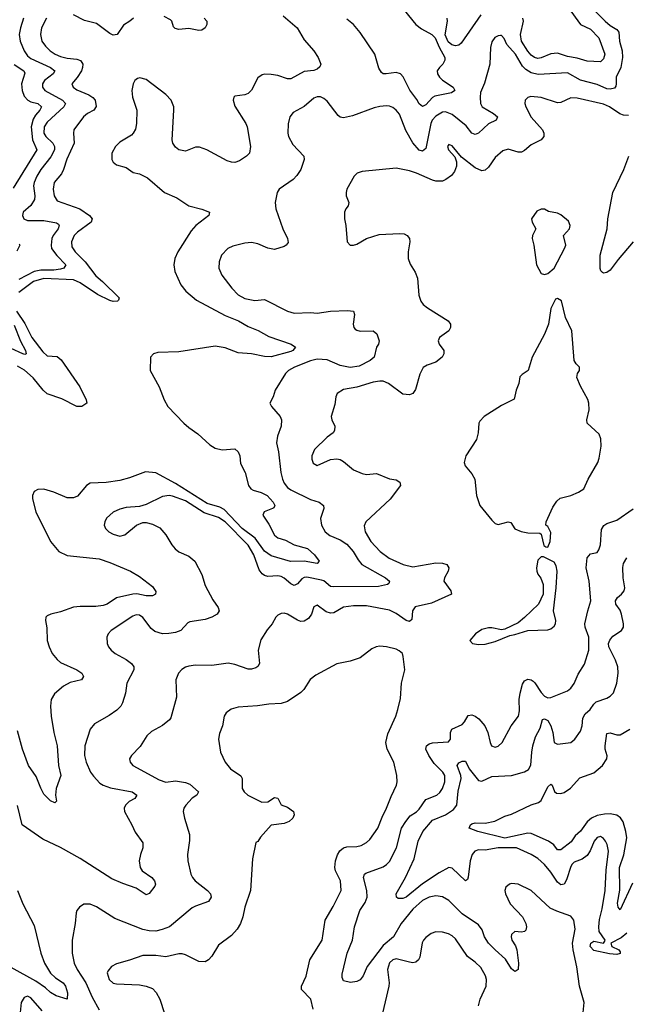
# Model space of a CAD drawing. Header units: inches. Extents: x 1843162 to 1959474, y 907081 to 1016326.
# Tile 474 of 656: x 1904843 to 1908528, y 981099 to 987080. Entities that reach past the tile are written whole.
import ezdxf

# ---------------------------------------------------------------- set-up
doc = ezdxf.new("R2010")
doc.units = ezdxf.units.IN
doc.header["$MEASUREMENT"] = 0
doc.layers.add('B9908', color=7, linetype='Continuous')

msp = doc.modelspace()

# ---------------------------------------------------------------- linework, layer by layer
at = {"layer": 'B9908', "color": 5}
for points, elevation in [([(1907150.9, 987170), (1907250, 987051.1), (1907283.5, 987023.5), (1907346, 986990), (1907366.7, 986970), (1907390, 986913), (1907424.7, 986850), (1907426, 986834), (1907414, 986810), (1907392.2, 986790), (1907379.5, 986770), (1907381.5, 986750), (1907393.1, 986730), (1907411.7, 986711.7), (1907476.5, 986670), (1907486.4, 986650), (1907465.1, 986634.9), (1907364, 986616), (1907350, 986606.6), (1907310, 986563.4), (1907290, 986553.1), (1907270, 986569.6), (1907255.7, 986595.7), (1907212.7, 986652.7), (1907171.8, 986731.8), (1907155.3, 986750), (1907130, 986758.8), (1907068, 986750), (1907050, 986751.8), (1907039.5, 986759.5), (1907025.1, 986785.1), (1906999.4, 986870), (1906910, 987001), (1906870, 987050.5), (1906830, 987083.4)], 520), ([(1908340.8, 987130), (1908399.2, 987070), (1908430, 987043.5), (1908470, 987019.7), (1908483, 987003), (1908486, 986950), (1908501.4, 986890), (1908504.9, 986850), (1908495.2, 986790), (1908466.6, 986730), (1908466.9, 986690), (1908464.5, 986675.5), (1908456.2, 986663.8), (1908430, 986657.9), (1908410, 986660.7), (1908350, 986685.6), (1908250, 986713.3), (1908170, 986756.9), (1907993.1, 986746.9), (1907950, 986756.7), (1907916.6, 986776.6), (1907896.6, 986796.6), (1907854.1, 986870), (1907802.7, 986930), (1907785.8, 986965.8), (1907770, 986983.5), (1907763, 986983), (1907750, 986981.7), (1907729.4, 986970.6), (1907710, 986945.2), (1907702.4, 986910), (1907697.7, 986810), (1907666.6, 986693.4), (1907642.7, 986637.3), (1907638.9, 986610), (1907641.4, 986570), (1907651.5, 986550), (1907721.1, 986510), (1907744.6, 986490), (1907737.6, 986470), (1907690, 986446.8), (1907630, 986390.8), (1907610, 986382.4), (1907590, 986390.8), (1907554.1, 986434.1), (1907470, 986504.9), (1907430, 986520.5), (1907410, 986517.3), (1907370, 986493.8), (1907348.5, 986470), (1907340.8, 986450), (1907310, 986297), (1907290, 986280.4), (1907270, 986288.2), (1907230, 986331.8), (1907187.3, 986407.3), (1907150, 986506.3), (1907130, 986531.1), (1907110, 986545.7), (1907090, 986554), (1907070, 986555.8), (1907030, 986552.6), (1906995.6, 986544.4), (1906864.5, 986495.5), (1906810, 986483.5), (1906790, 986488), (1906777.4, 986497.4), (1906710, 986584), (1906690, 986601.5), (1906670, 986610.8), (1906650, 986610.8), (1906630, 986602.7), (1906570, 986551.7), (1906503.9, 986516.1), (1906483.2, 986490), (1906472.9, 986447.1), (1906472, 986390), (1906476.5, 986370), (1906502.5, 986322.5), (1906568.9, 986250), (1906571.4, 986230), (1906550.2, 986170), (1906527, 986133), (1906504.2, 986110), (1906418.7, 986050), (1906407.2, 986030), (1906394, 985970), (1906397.6, 985930), (1906440.2, 985810), (1906470.3, 985750), (1906472.6, 985727.4), (1906461.6, 985710), (1906450, 985703.1), (1906390, 985683.5), (1906350, 985691.2), (1906290, 985718.9), (1906250, 985726.3), (1906210, 985722), (1906136.7, 985703.3), (1906107.3, 985690), (1906068, 985650), (1906054, 985610), (1906052, 985570), (1906070, 985528), (1906130.3, 985450), (1906169.5, 985409.5), (1906210, 985386.2), (1906270, 985374.4), (1906330, 985380.2), (1906470, 985310.2), (1906510, 985297.6), (1906610, 985300.7), (1906650, 985297.3), (1906730, 985309.1), (1906833.7, 985313.7), (1906870, 985310.3), (1906877.4, 985290), (1906868.2, 985230), (1906871.8, 985210), (1906880.6, 985200.6), (1906890, 985193.1), (1906910, 985188.2), (1906990, 985190.3), (1907012.6, 985172.6), (1907025.3, 985130), (1907021.3, 985110), (1907010.2, 985089.8), (1906996, 985030), (1906971.7, 985010), (1906904.8, 984975.2), (1906850, 984966.4), (1906790, 984979.6), (1906710, 985014.6), (1906650, 985018.1), (1906610, 985008.7), (1906512.2, 984970), (1906474.9, 984950), (1906457.3, 984930), (1906394, 984830), (1906382.4, 984790), (1906363, 984750), (1906372.7, 984730), (1906424.9, 984670), (1906432.7, 984650), (1906431.5, 984610), (1906409.2, 984550), (1906403.6, 984510), (1906414.4, 984454.4), (1906428.6, 984330), (1906438.3, 984290), (1906450, 984264), (1906470, 984239.2), (1906490, 984224.3), (1906610, 984164.7), (1906661, 984150), (1906687.3, 984130), (1906690.4, 984110), (1906670.3, 984049.7), (1906676.5, 984010), (1906697.7, 983970), (1906727.2, 983947.2), (1906790, 983919.8), (1906830, 983894.5), (1906869.3, 983850), (1906898.1, 983798.1), (1906921.7, 983770), (1907064.5, 983690), (1907088.7, 983670), (1907084.4, 983655.6), (1907076, 983650), (1907022.1, 983637.9), (1906750, 983635.6), (1906730, 983637.4), (1906690.7, 983670.7), (1906676.4, 983676.4), (1906586.3, 983693.7), (1906570, 983692.5), (1906555.8, 983684.2), (1906530, 983652.9), (1906510, 983643.7), (1906490, 983652.9), (1906450, 983687.6), (1906430, 983697), (1906410, 983701.5), (1906350, 983698.6), (1906330, 983703.5), (1906314.6, 983714.6), (1906298.1, 983738.1), (1906264.7, 983830), (1906230, 983888.2), (1906090, 984030.3), (1906050, 984056), (1905963.7, 984083.7), (1905850, 984156.7), (1905770, 984185.8), (1905750, 984189.8), (1905710, 984183.1), (1905610, 984134.7), (1905570, 984122.9), (1905490, 984116.3), (1905450, 984106.6), (1905410, 984087.8), (1905370, 984052), (1905359.5, 984030), (1905356.4, 984010), (1905364.4, 983990), (1905384.9, 983970), (1905410, 983955.3), (1905450, 983942.3), (1905480.9, 983950), (1905551.3, 984008.7), (1905590, 984025.5), (1905610, 984026), (1905650, 984016.4), (1905693.3, 983993.3), (1905731.2, 983951.2), (1905766.7, 983890), (1905786.4, 983866.4), (1905808.4, 983848.4), (1905870, 983821.5), (1905906, 983790), (1905949.3, 983709.3), (1905970, 983642.4), (1906016.2, 983556.2), (1906048.5, 983510), (1906054.9, 983490), (1906042, 983470), (1906009.1, 983450.9), (1905970, 983437.7), (1905876.5, 983423.5), (1905864, 983416), (1905820.5, 983370), (1905790, 983356.8), (1905749.3, 983350.7), (1905710, 983350.6), (1905664, 983364), (1905641.2, 983381.2), (1905590, 983449.8), (1905570, 983463.5), (1905550, 983464.8), (1905530, 983457), (1905398.7, 983370), (1905379.6, 983350), (1905371.6, 983330), (1905373.4, 983290), (1905382, 983270), (1905397.6, 983250), (1905421.6, 983230), (1905490, 983193.8), (1905521.3, 983170), (1905535.3, 983150), (1905536.5, 983130), (1905493.4, 983050), (1905484.6, 982990), (1905467.6, 982930), (1905457.4, 982910), (1905433.4, 982886.6), (1905385.9, 982854.1), (1905296.7, 982803.3), (1905270.2, 982769.7), (1905239, 982670), (1905236.5, 982610), (1905246.4, 982570), (1905273.6, 982510), (1905290, 982484.2), (1905330, 982442.3), (1905349.5, 982429.5), (1905394.3, 982414.3), (1905525.5, 982390), (1905554.9, 982370), (1905542, 982350), (1905507.8, 982332.2), (1905484.9, 982310), (1905477.6, 982290), (1905479.5, 982270), (1905524.6, 982190), (1905544.6, 982144.6), (1905590, 982081), (1905590.3, 982050), (1905576, 982010), (1905568.8, 981970), (1905573.7, 981930), (1905587, 981910), (1905644.9, 981870), (1905661.5, 981850), (1905667.4, 981830), (1905662.6, 981817.4), (1905630, 981773), (1905610, 981764.4), (1905550, 981804.8), (1905470, 981832.4), (1905402.3, 981862.3), (1905210, 981984.5), (1905090, 982052.4), (1904983.5, 982103.5), (1904858, 982190), (1904830, 982308)], 540), ([(1906442.2, 987102.2), (1906529, 987030), (1906570, 986957), (1906630.3, 986890), (1906656.5, 986850), (1906672.4, 986810), (1906666.1, 986793.9), (1906650, 986779.7), (1906630, 986772.1), (1906570, 986764.2), (1906490, 986721.4), (1906470, 986720.3), (1906410, 986740.3), (1906370, 986746.8), (1906331.5, 986748.5), (1906315.1, 986744.9), (1906290, 986727), (1906250, 986651.8), (1906230, 986631.5), (1906210, 986623), (1906150, 986615.1), (1906142.8, 986610), (1906139.3, 986590), (1906150, 986554.8), (1906216.4, 986450), (1906224.4, 986430), (1906244.9, 986310), (1906238.8, 986270), (1906220.7, 986250), (1906177.8, 986222.2), (1906150, 986213.3), (1906130, 986214.2), (1906103.1, 986223.1), (1905979.5, 986290), (1905934.9, 986305.1), (1905910, 986306), (1905850, 986282), (1905810, 986289.6), (1905790, 986304.5), (1905773.6, 986330), (1905768.2, 986350), (1905779.9, 986530), (1905779.2, 986550), (1905763.7, 986590), (1905730, 986625.4), (1905610, 986716.8), (1905573.4, 986726.6), (1905557.5, 986722.5), (1905542, 986710), (1905531.7, 986690), (1905524.7, 986650), (1905528.6, 986610), (1905554, 986530), (1905552.5, 986450), (1905545.2, 986414.8), (1905532.2, 986390), (1905521, 986379), (1905450, 986335.6), (1905423.6, 986310), (1905403.2, 986270), (1905403.1, 986230), (1905410, 986214.8), (1905430, 986199.1), (1905490, 986181.6), (1905532.3, 986152.3), (1905570, 986142.6), (1905619.9, 986119.9), (1905721.6, 986030), (1905798.1, 985998.1), (1905870, 985948.6), (1905950, 985929.1), (1905994.9, 985910), (1905991.8, 985890), (1905911.7, 985830), (1905883.5, 985796.5), (1905803.2, 985670), (1905784, 985630), (1905778.3, 985590), (1905785.2, 985550), (1905820.7, 985470), (1905851.5, 985430), (1905917.1, 985377.1), (1906090, 985282.7), (1906170.8, 985250.8), (1906230, 985215.5), (1906292, 985192), (1906356.1, 985156.1), (1906490.8, 985110), (1906518, 985090), (1906501.7, 985070), (1906490, 985064.7), (1906370, 985032.2), (1906330, 985034.1), (1906250.4, 985050.4), (1906170, 985056.8), (1906090, 985086.3), (1906030, 985097.3), (1905810, 985062), (1905682.3, 985057.7), (1905656, 985050), (1905637.3, 985030), (1905634.9, 984950), (1905690.1, 984850.1), (1905721.1, 984770), (1905742.8, 984730), (1905839.1, 984630), (1905870, 984602.2), (1905924.2, 984564.2), (1905998.4, 984498.4), (1906030, 984477.3), (1906072.5, 984467.5), (1906150, 984473.1), (1906170, 984454.4), (1906179.2, 984430), (1906184.3, 984384.3), (1906212.7, 984330), (1906232.6, 984250), (1906247.6, 984230), (1906261.6, 984221.6), (1906310, 984207.9), (1906345.2, 984190), (1906383.2, 984150), (1906392.9, 984130), (1906385.7, 984114.3), (1906378.8, 984110), (1906327, 984090), (1906320.2, 984070), (1906356.7, 984016.7), (1906390, 983949.3), (1906410, 983932.6), (1906457.6, 983917.6), (1906510, 983889.4), (1906590, 983867.4), (1906632.5, 983830), (1906662.3, 983790), (1906650, 983776.9), (1906571.6, 983791.6), (1906488.4, 983788.4), (1906370, 983823.2), (1906330, 983852.3), (1906274, 983930), (1906194.9, 983990), (1906085.1, 984105.1), (1906058.9, 984118.9), (1905980.6, 984140.6), (1905790, 984263.5), (1905670, 984327.2), (1905607.4, 984332.6), (1905510, 984297.2), (1905450, 984280.8), (1905368.1, 984268.1), (1905270, 984264), (1905248.5, 984251.5), (1905193.8, 984186.2), (1905170, 984175.8), (1905130, 984175.1), (1905050, 984210.8), (1904990, 984228.4), (1904952.9, 984227.1), (1904930, 984213.6), (1904920.9, 984190), (1904920.8, 984170), (1904940.8, 984090), (1905029.2, 983910), (1905080.9, 983850), (1905130, 983825.1), (1905324.8, 983804.8), (1905390, 983782), (1905514.8, 983730), (1905570, 983698), (1905650, 983637.3), (1905670, 983606), (1905666.8, 983590), (1905650, 983579.5), (1905610, 983580.9), (1905553.6, 983593.6), (1905530, 983589.9), (1905431.2, 983568.8), (1905374.9, 983530), (1905350, 983521.8), (1905304.3, 983515.7), (1905210, 983515.4), (1905170, 983510.6), (1905090, 983483.9), (1905031, 983470), (1905010, 983459.3), (1905002, 983450), (1904999.3, 983430), (1905007, 983387), (1905010.2, 983310), (1905020.8, 983270), (1905040.7, 983230), (1905070, 983192.8), (1905090, 983175.5), (1905190.4, 983130), (1905219.5, 983110), (1905230.3, 983090), (1905218.8, 983070), (1905150, 983055), (1905109, 983031), (1905054.9, 982985.1), (1905034.7, 982950), (1905030.2, 982910), (1905034.3, 982850), (1905049.5, 982749.5), (1905071, 982670), (1905077.7, 982550), (1905092.2, 982490), (1905064.3, 982410), (1905060.2, 982370), (1905067.1, 982332.9), (1905056.1, 982323.9), (1905030, 982335.8), (1904990, 982376.8), (1904970, 982411.5), (1904942.6, 982482.6), (1904896.7, 982550), (1904860.2, 982650), (1904830, 982760.5)], 520), ([(1905534.6, 987090), (1905512, 987070), (1905473.5, 987046.5), (1905435.5, 986990), (1905410, 986985.9), (1905390, 986995.7), (1905310, 987057), (1905235.6, 987075.6), (1905169.9, 987109.9)], 480), ([(1905963.2, 987090), (1905980.4, 987070), (1905979.4, 987050), (1905970, 987031.2), (1905950, 987015.4), (1905930, 987013.7), (1905870, 987026.6), (1905810, 987020.4), (1905786.6, 987026.6), (1905776.6, 987036.6), (1905766, 987070), (1905758.4, 987078.4), (1905720.1, 987100.1)], 480), ([(1907644.3, 987110), (1907523.5, 986936.5), (1907510, 986925.5), (1907490, 986921.8), (1907467.7, 986927.7), (1907445.4, 986945.4), (1907427.7, 986987.7), (1907440.9, 987070), (1907439.2, 987090)], 520), ([(1908173.6, 987153.6), (1908250, 987051.3), (1908310, 987021.9), (1908360.8, 986970), (1908396.4, 986870), (1908390, 986841.1), (1908370, 986824.8), (1908290, 986827.5), (1908230, 986846.6), (1908170, 986856.3), (1908110, 986875.9), (1908070, 986872.1), (1908010, 986847.1), (1907990, 986844.3), (1907969.5, 986849.5), (1907950, 986864.1), (1907930, 986887.6), (1907890.5, 986950), (1907885.8, 986990), (1907902.1, 987070), (1907898, 987090)], 520), ([(1905004.7, 987090), (1904975.2, 987030), (1904968.6, 986990), (1904977.1, 986950), (1904998.5, 986918.5), (1905027.3, 986890), (1905057.3, 986870), (1905090, 986855.9), (1905130, 986846.2), (1905190, 986839.6), (1905211.1, 986831.1), (1905219.9, 986819.9), (1905225.6, 986810), (1905225, 986790), (1905217.2, 986770), (1905191.5, 986728.5), (1905159.6, 986690), (1905166.7, 986670), (1905190, 986653.8), (1905263.3, 986623.3), (1905287.5, 986607.5), (1905300.4, 986590), (1905307, 986553), (1905293.2, 986530), (1905254.7, 986510), (1905231, 986490), (1905172.3, 986410), (1905169.2, 986390), (1905172.9, 986330), (1905128.3, 986231.7), (1905109.6, 986170), (1905095.7, 986144.3), (1905053, 986090), (1905045.1, 986050), (1905051, 986010), (1905070, 985980.2), (1905208.3, 985930), (1905266.3, 985890), (1905282.3, 985870), (1905277.2, 985850), (1905194.4, 985790), (1905174.5, 985770), (1905157.4, 985730), (1905160.1, 985700.1), (1905179.8, 985670), (1905241, 985610), (1905304.6, 985524.6), (1905346.5, 985490), (1905446.7, 985390), (1905443.4, 985376.6), (1905436, 985370), (1905411, 985369), (1905390, 985374.6), (1905315.6, 985410), (1905210, 985482.3), (1905170, 985500.1), (1904990, 985507), (1904927.4, 985490), (1904837.2, 985422.8)], 480), ([(1904866.3, 987090), (1904846.9, 987030), (1904839.5, 986990), (1904845.5, 986950), (1904869, 986890), (1904890, 986860.9), (1904910, 986843.6), (1905029.2, 986790), (1905056.2, 986770), (1905046.8, 986750), (1904993, 986710), (1904980.2, 986690), (1904980.6, 986670), (1904995.6, 986650), (1905102.9, 986590), (1905121.2, 986570), (1905110.2, 986550), (1905010, 986458), (1904992, 986430), (1904990.1, 986390), (1905000.8, 986370), (1905044.4, 986330), (1905054, 986310), (1905053.3, 986290), (1905032.6, 986247.4), (1904970, 986170.7), (1904945.8, 986130), (1904929.6, 986090), (1904927.3, 986070), (1904935.1, 986010), (1904932, 985988), (1904910, 985950.9), (1904864.4, 985910), (1904860.4, 985890), (1904868.4, 985870), (1904890, 985860.2), (1904990, 985859.3), (1905066.4, 985846.4), (1905078.2, 985838.2), (1905082.7, 985830), (1905075.8, 985810), (1905046.7, 985770), (1905037.8, 985750), (1905033.6, 985710), (1905036.1, 985690), (1905068.2, 985648.2), (1905122.5, 985590), (1905110.2, 985570), (1905090, 985564.5), (1905050, 985557.6), (1904970, 985558.1), (1904930, 985549.4), (1904837.6, 985502.4)], 460), ([(1904810, 986808.4), (1904866.8, 986770), (1904874.3, 986754.3), (1904853.3, 986690), (1904858.1, 986650), (1904870, 986615), (1904891.1, 986591.1), (1904910, 986580.9), (1904953.1, 986570), (1904975.2, 986550), (1904965.3, 986530), (1904939.2, 986500.8), (1904924.1, 986475.9), (1904913, 986430), (1904920.2, 986350), (1904947.6, 986290), (1904803.1, 986056.9)], 440), ([(1908541.3, 986498.7), (1908510, 986500.7), (1908488.7, 986508.7), (1908426.3, 986550), (1908390, 986566.5), (1908230, 986603.5), (1908190, 986605.1), (1908130, 986577.4), (1908110, 986574.3), (1908010, 986607.2), (1907947.5, 986612.5), (1907930, 986606.6), (1907913.4, 986590), (1907910.4, 986570), (1907916.5, 986550), (1907950, 986488.5), (1908018, 986410), (1908026.7, 986390), (1908026, 986370), (1908010.6, 986350), (1907950, 986319), (1907910, 986286), (1907890, 986275.3), (1907870, 986274.2), (1907810, 986293.3), (1907777.4, 986282.6), (1907730, 986242.4), (1907690, 986184.2), (1907670, 986165.4), (1907650, 986161.5), (1907610, 986180.3), (1907525.4, 986245.4), (1907470, 986313), (1907450, 986320.9), (1907441.6, 986310), (1907447.4, 986290), (1907486.5, 986246.5), (1907496.2, 986216.2), (1907495.2, 986190), (1907483, 986157), (1907465.9, 986134.1), (1907431.6, 986108.4), (1907410, 986099.3), (1907370, 986099.4), (1907350, 986104.8), (1907252.1, 986147.9), (1907210, 986161.7), (1907130, 986178.7), (1906922, 986158), (1906892.8, 986147.2), (1906874.8, 986130), (1906830.6, 986050), (1906825.5, 986030), (1906825.5, 986010), (1906842.8, 985970), (1906838.8, 985950), (1906822.8, 985930), (1906816.3, 985910), (1906816.3, 985870), (1906824, 985830), (1906831.3, 985730), (1906850, 985711.3), (1906870, 985711), (1906890, 985717.3), (1906950, 985750.6), (1907025.8, 985774.2), (1907150, 985781.6), (1907178.4, 985778.4), (1907196, 985770), (1907210.7, 985750), (1907213.4, 985730), (1907201.6, 985670), (1907201.6, 985630), (1907215.1, 985595.1), (1907245.9, 985545.9), (1907259.5, 985510), (1907267.3, 985407.3), (1907278.4, 985370), (1907294.4, 985350), (1907320.4, 985330), (1907444.9, 985250), (1907460.5, 985230), (1907460.4, 985210), (1907450, 985189.6), (1907393.4, 985150), (1907383.8, 985130), (1907390.5, 985110), (1907418.4, 985070), (1907418.4, 985050), (1907408.5, 985030), (1907370, 984999.1), (1907318.6, 984981.4), (1907293, 984967), (1907272.7, 984927.2), (1907246, 984834), (1907230, 984809.6), (1907210, 984800.5), (1907170, 984806), (1907082.7, 984870), (1907050, 984883.5), (1907030, 984884), (1906990, 984877.2), (1906890, 984848.7), (1906810, 984834.3), (1906770.7, 984810), (1906763, 984790), (1906756.7, 984743.3), (1906734.9, 984670), (1906738.4, 984650), (1906756.5, 984610), (1906755.8, 984584.2), (1906747.7, 984570), (1906710, 984545.1), (1906634.4, 984470), (1906617, 984430), (1906617, 984410), (1906626, 984386), (1906650, 984372.7), (1906730, 984408.8), (1906768.2, 984411.8), (1906790, 984407.6), (1906810, 984396.5), (1906870, 984346.7), (1906923.4, 984323.4), (1906950, 984318.3), (1907010, 984323.1), (1907090, 984291.6), (1907130, 984284.4), (1907151.7, 984271.7), (1907154.9, 984250), (1907092.4, 984167.6), (1906944.9, 984030), (1906934.6, 984005.4), (1906940.7, 983970), (1906976.2, 983910), (1907032.7, 983850), (1907087.2, 983810), (1907172.4, 983770), (1907230, 983756.6), (1907370, 983781.5), (1907410, 983779.7), (1907437.1, 983770), (1907448.8, 983750), (1907446, 983730), (1907423.7, 983690), (1907419.5, 983670), (1907462.4, 983610), (1907464.9, 983590), (1907343.2, 983536.8), (1907245.6, 983514.4), (1907228, 983490), (1907224, 983436), (1907210, 983423.9), (1907190, 983429.8), (1907130, 983472.8), (1907090, 983493.5), (1906950, 983519.3), (1906870, 983518.7), (1906810, 983511.1), (1906750, 983477.2), (1906730, 983475.3), (1906704.1, 983484.1), (1906650, 983524.5), (1906630, 983512.7), (1906614.3, 983470), (1906596.6, 983443.4), (1906570, 983425.7), (1906550, 983425.1), (1906530, 983432.3), (1906470, 983468.4), (1906450, 983475.1), (1906430, 983474), (1906410, 983462.9), (1906398.4, 983450), (1906376.4, 983410), (1906345.4, 983374.6), (1906307.7, 983312.3), (1906290.3, 983250), (1906298.9, 983170), (1906289, 983151), (1906277.2, 983142.8), (1906250, 983135.1), (1906230, 983136), (1906150, 983162.4), (1906110, 983170.9), (1906010, 983157.2), (1905910, 983159.7), (1905870, 983154), (1905850, 983146.3), (1905827.1, 983132.9), (1905806.7, 983110), (1905791.8, 983070), (1905794.8, 982965.2), (1905759.7, 982840.3), (1905751.9, 982828.1), (1905710, 982792.4), (1905643.6, 982756.4), (1905615.3, 982730), (1905574.8, 982665.2), (1905521.6, 982610), (1905510.5, 982590), (1905513, 982570), (1905530.7, 982550), (1905690, 982462), (1905730, 982448.9), (1905790, 982456.6), (1905850, 982446.8), (1905875.9, 982435.9), (1905928, 982390), (1905919.1, 982370), (1905890, 982351.5), (1905851.8, 982310), (1905840.3, 982290), (1905835.8, 982270), (1905843.1, 982230), (1905873.7, 982130), (1905873.5, 982093.5), (1905862.6, 982010), (1905864.2, 981970), (1905882.3, 981890), (1905891.6, 981870), (1905909.4, 981849.4), (1905983.1, 981790), (1906001.3, 981770), (1906006.4, 981750), (1905990, 981723.6), (1905910, 981696.4), (1905890, 981684.7), (1905751.7, 981570), (1905707.1, 981552.9), (1905670, 981544.6), (1905630, 981544.9), (1905590, 981554.6), (1905420, 981620), (1905310, 981692.4), (1905270, 981707.6), (1905233, 981707), (1905206.8, 981690), (1905190.7, 981670), (1905185.1, 981654.9), (1905179.5, 981590), (1905161.2, 981490), (1905160.6, 981410), (1905172.9, 981350), (1905192.7, 981310), (1905245.2, 981230), (1905283.7, 981143.7), (1905325.4, 981065.4)], 560), ([(1908570, 985731), (1908477.3, 985622.7), (1908430, 985557.6), (1908410, 985544.2), (1908390, 985540.7), (1908383.8, 985543.8), (1908373.4, 985553.4), (1908368.6, 985568.6), (1908368.9, 985648.9), (1908411.1, 985810), (1908416.3, 985870), (1908445.1, 986030), (1908511.8, 986170), (1908542, 986250)], 560), ([(1904839.1, 985719.1), (1904842.6, 985710), (1904826.1, 985673.9)], 440), ([(1904822.7, 985310), (1904874.6, 985234.6), (1904916.6, 985150), (1904982.3, 985062.3), (1905010, 985038.6), (1905070, 985033.7), (1905094.7, 985014.7), (1905207.1, 984850), (1905247.2, 984770), (1905250.2, 984749.8), (1905221, 984730), (1905190, 984730.9), (1905097.9, 984777.9), (1905010, 984806.5), (1904984.2, 984830), (1904924.7, 984904.7), (1904871.7, 984951.7), (1904830, 984975.7)], 480), ([(1904810, 985225.4), (1904846.9, 985126.9), (1904878.6, 985070), (1904882, 985050), (1904873.2, 985046.8), (1904861.6, 985050), (1904790, 985083.4)], 460), ([(1908263.6, 981030), (1908272.3, 981110), (1908242.4, 981210), (1908227.6, 981327.6), (1908203.9, 981430), (1908201.6, 981470), (1908216.8, 981556.8), (1908208.2, 981610), (1908190, 981634.7), (1908104.7, 981664.7), (1908064.4, 981684.4), (1907950, 981791.2), (1907870, 981829.6), (1907830, 981834), (1907818, 981830), (1907794.8, 981810), (1907790.5, 981790), (1907794, 981770), (1907821.8, 981710), (1907896.9, 981630), (1907916.5, 981590), (1907921.1, 981570), (1907916.4, 981550), (1907910, 981542), (1907890, 981537.6), (1907850, 981542.6), (1907830, 981524), (1907827.3, 981510), (1907832.7, 981490), (1907854.2, 981454.2), (1907862.2, 981430), (1907873.4, 981350), (1907870.3, 981310), (1907858, 981302), (1907850, 981298.4), (1907830, 981315.1), (1907794.6, 981374.6), (1907730, 981429.9), (1907690, 981470.7), (1907666.6, 981510), (1907652.6, 981552.6), (1907630, 981581.5), (1907530, 981649.8), (1907448.7, 981730), (1907410, 981752.9), (1907370, 981758.5), (1907330, 981749.9), (1907290, 981730.9), (1907230, 981677.8), (1907160.1, 981590), (1907112.6, 981510), (1907050, 981456.8), (1906953.7, 981330), (1906930, 981272.3), (1906911.5, 981248.5), (1906890, 981237.6), (1906851.7, 981231.7), (1906810, 981242.7), (1906801.7, 981261.7), (1906802, 981282), (1906831.5, 981410), (1906863.7, 981490), (1906877.3, 981570), (1906909.2, 981670), (1906941.5, 981718.5), (1906953.1, 981750), (1906951.3, 981790), (1906930.8, 981870), (1906937.7, 981890), (1906944.4, 981895.6), (1907050, 981934.2), (1907071.8, 981948.2), (1907090, 981967.1), (1907130.6, 982050), (1907162.6, 982170), (1907188.2, 982210), (1907215.5, 982244.5), (1907252.1, 982267.9), (1907270, 982285.2), (1907310, 982343.2), (1907377.4, 982370), (1907395, 982385), (1907411.4, 982410), (1907424.8, 982450), (1907424.8, 982490), (1907413.7, 982510), (1907361.3, 982561.3), (1907327.5, 982610), (1907309.8, 982650), (1907314, 982670), (1907330, 982681.2), (1907350, 982686.7), (1907446.7, 982693.3), (1907458.9, 982710), (1907459.1, 982750), (1907468, 982770), (1907530, 982798.3), (1907545, 982815), (1907566.1, 982853.9), (1907590, 982858), (1907610, 982850.1), (1907632.4, 982832.4), (1907668.8, 982790), (1907687.3, 982750), (1907699.6, 982690), (1907708.4, 982670), (1907730, 982662), (1907750, 982667), (1907774.3, 982690), (1907828.4, 982790), (1907872, 982850), (1907878.3, 982881.7), (1907877.4, 982950), (1907882.3, 982990), (1907896.3, 983043.7), (1907910, 983064.6), (1907930, 983074.2), (1907950, 983070.2), (1907962.3, 983062.3), (1907972.7, 983052.7), (1908010, 982994.3), (1908030, 982971.6), (1908050, 982961.5), (1908070, 982963.6), (1908170, 983002.6), (1908190, 983018.7), (1908210, 983048.2), (1908234.4, 983105.6), (1908273.6, 983166.4), (1908299.2, 983250), (1908299.5, 983330), (1908277.6, 983390), (1908275.9, 983410), (1908293.3, 983490), (1908312.5, 983550), (1908301, 983670), (1908283.4, 983750), (1908289.3, 983810.7), (1908310, 983835.8), (1908350, 983843.8), (1908360, 983860), (1908371.5, 983890), (1908376.6, 983983.4), (1908391.6, 984008.4), (1908410, 984019.1), (1908470, 984040.2), (1908570, 984109)], 560), ([(1908530, 981532.2), (1908497, 981503), (1908434.4, 981470), (1908439.3, 981450), (1908481.6, 981430), (1908490, 981419.1), (1908490, 981407.6), (1908470, 981401.5), (1908425.5, 981405.5), (1908330, 981425.4), (1908307.6, 981450), (1908311.5, 981470), (1908330, 981482.8), (1908389.6, 981470.4), (1908397.8, 981482.2), (1908398.4, 981490), (1908362.6, 981542.6), (1908360.9, 981570), (1908365.3, 981614.7), (1908381.6, 981678.4), (1908398.7, 981790), (1908405, 981915), (1908418.5, 982030), (1908412, 982070), (1908402, 982090), (1908390, 982107.3), (1908370, 982118.7), (1908350, 982113.3), (1908332, 982090), (1908308.5, 982031.5), (1908290, 982002.4), (1908258.7, 981981.3), (1908210, 981963.5), (1908198.6, 981950), (1908190, 981936.3), (1908164.8, 981855.2), (1908150, 981828.8), (1908130, 981824.6), (1908110, 981841.1), (1908070, 981903), (1908030, 981949.1), (1907990, 981984.5), (1907950.3, 982010.3), (1907859.5, 982050), (1907750, 982049.1), (1907670, 982035.9), (1907630, 982037), (1907607.6, 982030), (1907591.3, 982008.7), (1907579.8, 981970), (1907567.9, 981872.1), (1907562, 981858), (1907550.7, 981849.3), (1907470, 981926.4), (1907450, 981931), (1907390, 981898.8), (1907288.5, 981831.5), (1907190, 981750.5), (1907170, 981742.3), (1907142.4, 981742.4), (1907131.1, 981751.1), (1907129.8, 981770), (1907186.3, 981870), (1907237.9, 981982.1), (1907263, 982090), (1907291.4, 982150), (1907350, 982218.2), (1907430, 982249.5), (1907477.9, 982282.1), (1907498.4, 982310), (1907506.5, 982393.5), (1907525, 982470), (1907522.4, 982490), (1907499.2, 982550), (1907510, 982567.1), (1907530, 982575.7), (1907550, 982576.5), (1907572.6, 982530), (1907630, 982458), (1907650, 982454.4), (1907710, 982482.4), (1907830.8, 982489.2), (1907910, 982511.7), (1907933.6, 982526.4), (1907948.1, 982551.9), (1907952.7, 982630), (1907959.6, 982670), (1907976, 982724), (1908003.5, 982776.5), (1908018.7, 982830), (1908030, 982834.3), (1908050, 982822.7), (1908068.9, 982790), (1908082.2, 982750), (1908090.2, 982690.2), (1908110, 982679.5), (1908190, 982688.9), (1908214.3, 982710), (1908250, 982758), (1908259.4, 982790), (1908262.9, 982837.1), (1908276.8, 982863.2), (1908308, 982890), (1908330, 982923.1), (1908344.2, 982935.8), (1908410, 982959.6), (1908428.9, 982971.1), (1908448.9, 982991.1), (1908469.8, 983050), (1908477.2, 983110), (1908475.1, 983150), (1908461.4, 983190), (1908422, 983270), (1908420.2, 983290), (1908428.2, 983311.8), (1908444.8, 983335.2), (1908498.4, 983370), (1908510.9, 983390), (1908511.5, 983410), (1908499.3, 983470), (1908490, 983494.2), (1908464.5, 983530), (1908461.7, 983550), (1908473.7, 983570), (1908499.3, 983590), (1908514.8, 983610), (1908518.1, 983630), (1908507.5, 983690), (1908506.6, 983753.4), (1908510, 983777.3), (1908530, 983810.4)], 540), ([(1906626.3, 981070), (1906611.6, 981130), (1906554.8, 981190), (1906554.4, 981210), (1906581.8, 981270), (1906604.8, 981370), (1906680.4, 981490), (1906698, 981610), (1906746.9, 981693.1), (1906794.5, 981790), (1906790.8, 981850), (1906760.8, 981910), (1906756.8, 981930), (1906760.3, 981970), (1906773.6, 982006.4), (1906788.3, 982031.7), (1906810, 982048.9), (1906830, 982055.8), (1906890, 982058.3), (1906916.3, 982063.7), (1906950, 982081.3), (1906970, 982100.4), (1907018.8, 982170), (1907044.1, 982235.9), (1907071.8, 982290), (1907098.2, 982361.8), (1907131.5, 982430), (1907135.6, 982450), (1907134.5, 982490), (1907114.5, 982570), (1907074.7, 982650), (1907067.6, 982690), (1907078, 982742), (1907127, 982850), (1907139.5, 982890), (1907156, 982956), (1907162.4, 983050), (1907182.6, 983130), (1907172.9, 983212.9), (1907167, 983230), (1907147.2, 983247.2), (1907130, 983255.8), (1907070, 983271.1), (1907030, 983274.3), (1907008.9, 983271.1), (1906981.8, 983258.2), (1906910, 983203.9), (1906850, 983183.1), (1906770, 983166.9), (1906641.1, 983098.9), (1906608.1, 983071.9), (1906568.1, 983011.9), (1906550, 982993.6), (1906470, 982937.7), (1906430, 982926.2), (1906356.7, 982923.3), (1906287.7, 982912.3), (1906170, 982903.5), (1906127.7, 982892.3), (1906096.3, 982870), (1906085.5, 982850), (1906074.4, 982790), (1906056.5, 982743.5), (1906050.4, 982710), (1906061.6, 982630), (1906090, 982570.8), (1906124, 982530), (1906186.7, 982486.7), (1906194.6, 982470), (1906194, 982410), (1906205.4, 982390), (1906229.2, 982370), (1906313.7, 982326.3), (1906350.6, 982329.4), (1906390, 982355.8), (1906410, 982350.7), (1906430, 982310.8), (1906470, 982296.3), (1906506, 982270), (1906510.7, 982250), (1906502.8, 982230), (1906478.8, 982210), (1906450, 982197), (1906370, 982187), (1906304.5, 982115.5), (1906290, 982089), (1906278, 982082), (1906256.5, 981983.5), (1906243.7, 981790), (1906210.4, 981690), (1906198.9, 981630), (1906184.6, 981590), (1906164.2, 981555.8), (1906130, 981517.6), (1906050, 981459.3), (1906008.9, 981391.1), (1905990, 981369.5), (1905970, 981358.4), (1905930, 981359.6), (1905850, 981400.7), (1905830, 981405.1), (1905810, 981405.1), (1905730, 981387.6), (1905670, 981395.8), (1905590, 981395.1), (1905510, 981366.6), (1905430, 981346), (1905401, 981330), (1905378.5, 981301.5), (1905374, 981290), (1905385.5, 981250), (1905410, 981228.2), (1905430, 981223.8), (1905570, 981217), (1905610, 981210.4), (1905650, 981194.9), (1905671.5, 981171.5), (1905694, 981130), (1905722.7, 981042.7)], 580), ([(1908564.2, 981835.8), (1908490, 981672.7), (1908478.4, 981690), (1908474.1, 981714.1), (1908487.9, 981792.1), (1908486.5, 981930), (1908512.3, 982007.7), (1908531.1, 982110), (1908525.5, 982150), (1908508.2, 982208.2), (1908492.1, 982232.1), (1908470, 982249.2), (1908430, 982257.3), (1908394.8, 982254.8), (1908350, 982246.3), (1908315.3, 982230), (1908290, 982207), (1908250, 982150.8), (1908217.1, 982122.9), (1908192.8, 982087.2), (1908130, 982036.8), (1908110, 982038), (1908087.7, 982067.7), (1908055.8, 982090), (1907950, 982136.9), (1907930, 982138.8), (1907790, 982107.6), (1907626.6, 982150), (1907572, 982170), (1907581.6, 982190), (1907590, 982196.5), (1907610, 982202.6), (1907670, 982199), (1907728.6, 982211.4), (1907790, 982243.1), (1907830, 982253.6), (1907949.9, 982310.1), (1907994.7, 982325.3), (1908010, 982337), (1908050, 982420.5), (1908070, 982436.1), (1908077.4, 982430), (1908092, 982392), (1908102.7, 982382.7), (1908130, 982379.7), (1908150, 982386.2), (1908188.1, 982411.9), (1908244.6, 982475.4), (1908330, 982505.6), (1908382.7, 982550), (1908408.8, 982590), (1908411.6, 982608.4), (1908399.8, 982650), (1908399.1, 982670), (1908410, 982744), (1908430, 982747.4), (1908470, 982735.3), (1908490, 982736), (1908549.8, 982770.2)], 520), ([(1904830, 981790.6), (1904862, 981710), (1904930, 981577.3), (1904971.2, 981410), (1904993.6, 981350), (1905029.5, 981289.5), (1905060.6, 981260.6), (1905107.6, 981230), (1905121.8, 981210), (1905133.4, 981170), (1905130.7, 981130), (1905064.5, 981150), (1905030, 981171.1), (1904999.1, 981199.1), (1904939.8, 981239.8), (1904790, 981322.5)], 540), ([(1907628.7, 981090), (1907640.7, 981130), (1907676.2, 981210), (1907679.2, 981250), (1907673.2, 981273.2), (1907643.2, 981323.2), (1907610, 981355.8), (1907563, 981390), (1907490, 981496.2), (1907470, 981516.2), (1907448.2, 981528.2), (1907410, 981537.6), (1907370, 981539.6), (1907342.8, 981530), (1907310, 981505.1), (1907296.4, 981490), (1907288.1, 981471.9), (1907273.4, 981386.6), (1907265.2, 981370), (1907250, 981355.6), (1907230, 981351.6), (1907210, 981354.5), (1907130, 981374.8), (1907110, 981369.8), (1907090, 981351.8), (1907077.6, 981310), (1907086.1, 981230), (1907084.5, 981210), (1907040, 981020)], 580), ([(1904979.3, 981059.3), (1904910, 981139.8), (1904890, 981149.7), (1904870, 981141.1), (1904851.4, 981110), (1904846.2, 981050)], 560)]:
    msp.add_lwpolyline(points, dxfattribs=dict(at, elevation=elevation))
at = {"layer": 'B9908', "color": 5, "elevation": 580}
for points in [[(1908010, 985928.7), (1907983.5, 985916.5), (1907951.3, 985870), (1907956, 985850), (1907978, 985810), (1907958, 985770), (1907956, 985750), (1907966.8, 985710), (1907981, 985590), (1908010, 985538), (1908030, 985531.3), (1908050, 985538), (1908088.7, 985570), (1908152, 985690), (1908160.7, 985710), (1908146, 985770), (1908182.7, 985810), (1908186, 985830), (1908176.6, 985856.6), (1908130, 985894), (1908110, 985904), (1908055.3, 985915.3), (1908030, 985928)], [(1908110, 985386), (1908098, 985382), (1908070, 985326), (1908054.8, 985230), (1908030.7, 985170), (1907956.3, 985030), (1907930.7, 984950), (1907894.4, 984925.6), (1907881, 984910), (1907874.8, 984870), (1907858.8, 984830), (1907845.4, 984774.6), (1907770, 984736), (1907664.7, 984670), (1907638, 984642), (1907631, 984630), (1907627.3, 984570), (1907617.3, 984530), (1907553.4, 984430), (1907542, 984390), (1907547.7, 984370), (1907590, 984322), (1907607, 984290), (1907618.4, 984190), (1907638, 984130), (1907710, 984039.1), (1907730, 984020.5), (1907750, 984014.4), (1907810, 984030.4), (1907825.2, 984025.2), (1907850, 983987.3), (1907889.1, 983970.9), (1907930, 983962.8), (1908002, 983962), (1908010, 983954), (1908026.8, 983886.8), (1908038, 983878), (1908050, 983876), (1908065.1, 983910), (1908070, 983966), (1908050, 984002), (1908038, 984010), (1908041.2, 984030), (1908080.8, 984119.2), (1908104.9, 984155.1), (1908126.3, 984173.7), (1908190, 984190.3), (1908237.2, 984210), (1908269.7, 984230.3), (1908295.6, 984290), (1908353.6, 984390), (1908363.3, 984416.7), (1908375.6, 984490), (1908373.4, 984533.4), (1908362.5, 984562.5), (1908289.5, 984630), (1908288, 984650), (1908302, 984710), (1908300.5, 984750), (1908293.7, 984773.7), (1908250, 984853.2), (1908227, 984907), (1908231.5, 984930), (1908242.9, 984950), (1908243.7, 984970), (1908222.9, 984990), (1908211.6, 985010), (1908197.2, 985190), (1908158, 985270), (1908132.9, 985372.9)], [(1908010, 983818), (1907990, 983798), (1907982, 983750), (1907984.9, 983730), (1907990, 983712), (1908007.5, 983687.5), (1908022.8, 983650), (1908022, 983590), (1907993.4, 983530), (1907910, 983449.2), (1907870, 983416), (1907790, 983377.2), (1907770, 983373.2), (1907710, 983386), (1907690, 983386), (1907650, 983375.1), (1907611, 983350), (1907578, 983310), (1907594, 983290), (1907630, 983284), (1907670, 983287.3), (1907730, 983302.8), (1907820.2, 983339.8), (1907850, 983344.9), (1907929.5, 983370.5), (1908050, 983374), (1908070, 983380.7), (1908090, 983396), (1908097, 983410), (1908098.7, 983430), (1908086, 983490), (1908101.6, 983630), (1908107, 983730), (1908102, 983762), (1908090, 983785.2), (1908023.6, 983816.4)]]:
    msp.add_lwpolyline(points, close=True, dxfattribs=at)

doc.saveas('drawing.dxf')
